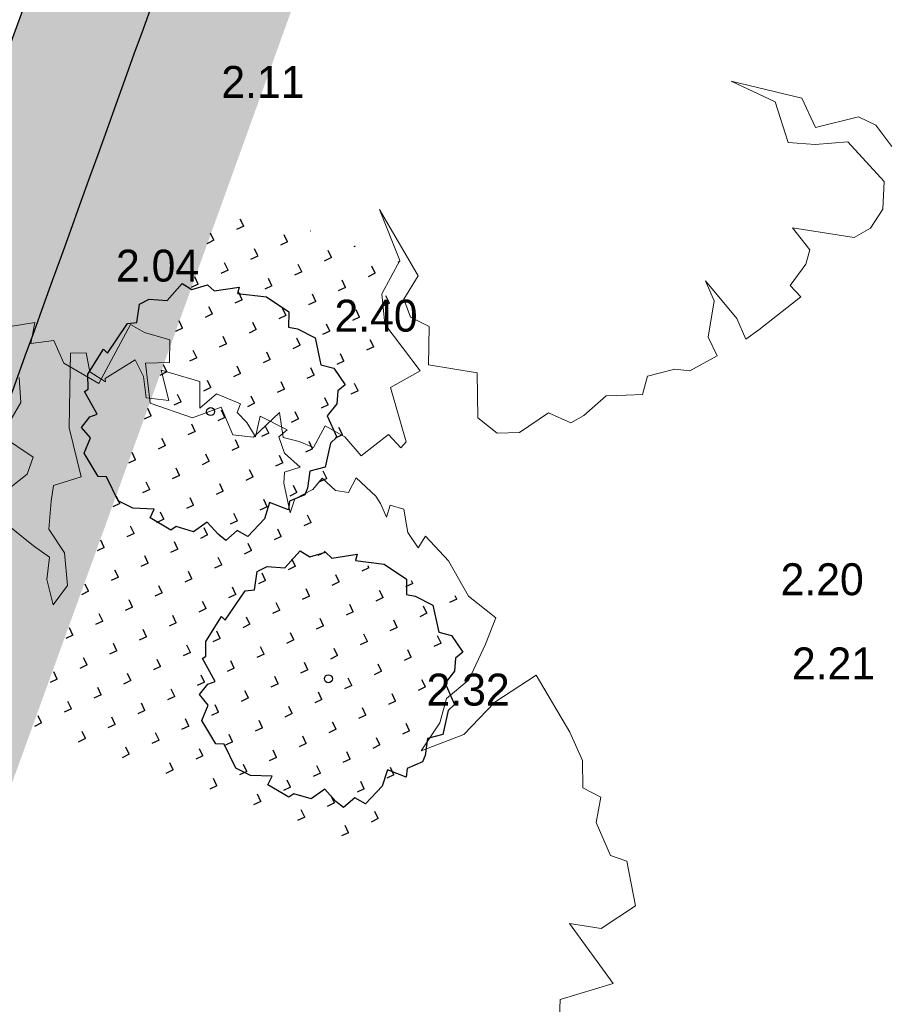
# Model space of a CAD drawing. Header units: metres. Extents: x 134157 to 138734, y 451157 to 455772.
# Tile 466 of 656: x 136567.43 to 136573.95, y 453794.27 to 453801.67. Entities that reach past the tile are written whole.
import ezdxf

# ---------------------------------------------------------------- set-up
doc = ezdxf.new("R2010")
doc.units = ezdxf.units.M
doc.linetypes.add('DASHDOT__G2', pattern=[1.2, 0.6, -0.3, 0, -0.3])
doc.linetypes.add('HIDDEN__G5', pattern=[1.125, 0.75, -0.375])
doc.layers.add('-DR-alg-hulplijnen', color=210, linetype='Continuous', plot=False)
doc.layers.add('-DR-alg-hulplijnen kantverharding asflast nieuwe fietsstraat', color=7, linetype='Continuous', true_color=0xff9429, plot=False)
doc.layers.add('-DR-bs-boom', color=253, linetype='Continuous', lineweight=13)
for name, color, linetype in [('-DR-bs-txt-hoogtemaat', 253, 'Continuous'), ('-DR-nw-gr-solitaire heester', 96, 'Continuous'), ('-DR-nw-inr-fietsparkeren Tulip enkele beugel', 2, 'Continuous'), ('-DR-nw-vh-band 10x20 ob', 2, 'HIDDEN__G5'), ('-DR-nw-vh-band 5-20x25', 2, 'DASHDOT__G2'), ('-DR-nw-vh-kantverharding', 3, 'Continuous')]:
    doc.layers.add(name, color=color, linetype=linetype)
doc.layers.add('-DR-nw-gr-arc-gras', color=7, linetype='Continuous', true_color=0xb5d5a4)
doc.layers.add('-DR-nw-vh-arc-asfalt fietsstraat rood', color=7, linetype='Continuous', lineweight=9, true_color=0xdfbfc7)
doc.layers.add('-DR-nw-vh-arc-sbs kf bruinrood rabat halfsteens', color=7, linetype='Continuous', lineweight=9, true_color=0xb88485)
doc.layers.add('-DR-nw-vh-arc-halfverharding stabilizer', color=7, linetype='Continuous', lineweight=9, true_color=0xe2e1c1, transparency=0.1)
doc.layers.add('-DR-nw-vh-kantverharding halfverharding stabilizer', color=7, linetype='Continuous', true_color=0xe2e1c1, transparency=0.1)
doc.styles.add('2-5TXT', font='arial.ttf')
doc.styles.add('Drong', font='txt', dxfattribs={"height": 1.8})
doc.dimstyles.new('VELOPA-drukwerk', dxfattribs={"dimscale": 0, "dimtxt": 2.5, "dimasz": 2, "dimexe": 1, "dimexo": 1, "dimgap": 1, "dimtad": 1, "dimdec": 0, "dimdsep": 46, "dimtxsty": '2-5TXT', "dimcen": 8, "dimadec": 1, "dimazin": 0, "dimtfac": 1, "dimtdec": 0, "dimtmove": 0, "dimatfit": 3, "dimfxl": 1, "dimtolj": 1, "dimtzin": 0, "dimarcsym": 0})
pattern_1 = [(115.3356253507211, (136419.7180158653, 453326.2367068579), (-0.2236810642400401, -0.1059037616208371), [0.06, -0.187485]), (205.3356253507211, (136419.7180158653, 453326.2367068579), (0.1059037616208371, -0.22368106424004), [0.06, -0.187485])]

# ---------------------------------------------------------------- blocks, each defined once
blk = doc.blocks.new('Boom bestaand 1')
for points in [[(-0.06117739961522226, 0.3922887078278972), (-0.07359350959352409, 0.4116751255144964), (-0.08696696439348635, 0.4224718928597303), (-0.09262495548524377, 0.4414945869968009), (-0.1106275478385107, 0.4615454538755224), (-0.1241971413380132, 0.4751490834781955), (-0.1453325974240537, 0.4640004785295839), (-0.1728176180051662, 0.4610569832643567), (-0.1945372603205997, 0.4533219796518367), (-0.1891622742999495, 0.4455616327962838), (-0.2017040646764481, 0.4431737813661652), (-0.2067805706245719, 0.4443676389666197), (-0.2172318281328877, 0.4470540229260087), (-0.223502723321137, 0.4395920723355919), (-0.2169333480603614, 0.4339209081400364), (-0.2270861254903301, 0.4339209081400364), (-0.2330585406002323, 0.4330255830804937), (-0.2498892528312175, 0.4257264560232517), (-0.242749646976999, 0.416712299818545), (-0.2476345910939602, 0.4092003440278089), (-0.2589076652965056, 0.4043176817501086), (-0.2543983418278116, 0.3953035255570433), (-0.2532710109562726, 0.3814065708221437), (-0.2457557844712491, 0.3746459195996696), (-0.2660470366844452, 0.3787774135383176), (-0.2728107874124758, 0.3821577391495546), (-0.2716834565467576, 0.3934255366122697), (-0.2848353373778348, 0.3874160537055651), (-0.2964840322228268, 0.3881672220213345), (-0.2987384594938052, 0.3953035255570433), (-0.3145206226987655, 0.3821577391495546), (-0.3028719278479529, 0.3735190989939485), (-0.3141447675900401, 0.3720167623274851), (-0.3231631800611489, 0.3686364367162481), (-0.3276722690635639, 0.3731435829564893), (-0.3404482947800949, 0.3607491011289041), (-0.3359389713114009, 0.3464764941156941), (-0.3526397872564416, 0.353711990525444), (-0.3702979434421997, 0.3325317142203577), (-0.3491079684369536, 0.3290017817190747), (-0.3568775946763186, 0.3155875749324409), (-0.37100416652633, 0.3198237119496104), (-0.3837182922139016, 0.3191176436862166), (-0.3801864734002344, 0.2951135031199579), (-0.3780675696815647, 0.2944074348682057), (-0.3886625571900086, 0.2873474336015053), (-0.4013764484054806, 0.2901714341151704), (-0.4056142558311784, 0.2802872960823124), (-0.3837182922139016, 0.2704032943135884), (-0.3589967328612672, 0.2591071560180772), (-0.3250928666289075, 0.2534590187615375), (-0.327212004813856, 0.2336908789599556), (-0.3180296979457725, 0.228042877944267), (-0.3010777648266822, 0.2188648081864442), (-0.2820069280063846, 0.2223948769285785), (-0.2608169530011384, 0.2153347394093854), (-0.2523411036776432, 0.2012146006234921), (-0.2699992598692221, 0.2040386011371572), (-0.2834196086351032, 0.2118046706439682), (-0.2947208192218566, 0.2047446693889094), (-0.3321562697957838, 0.1849765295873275), (-0.3413385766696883, 0.2202768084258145), (-0.350520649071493, 0.2287488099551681), (-0.3724168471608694, 0.2146288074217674), (-0.3879560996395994, 0.2358089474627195), (-0.4042018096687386, 0.2414569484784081)], [(0.2586511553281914, -0.4253239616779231), (0.2652219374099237, -0.3991058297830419), (0.2784183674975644, -0.4080994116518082), (0.2832172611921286, -0.3913114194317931), (0.3018123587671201, -0.3913114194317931), (0.326405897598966, -0.3733243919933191), (0.2952141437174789, -0.333752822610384), (0.3048114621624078, -0.3265580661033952), (0.3174374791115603, -0.3112487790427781), (0.3330041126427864, -0.3181641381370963), (0.326405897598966, -0.3349519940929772), (0.3551905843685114, -0.3435858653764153), (0.3780989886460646, -0.3188560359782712), (0.379279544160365, -0.2960093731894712), (0.401676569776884, -0.2960093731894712), (0.4096398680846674, -0.282577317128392), (0.4001834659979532, -0.2572057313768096), (0.4185987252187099, -0.2621805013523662), (0.4260642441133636, -0.2522309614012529), (0.4345253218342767, -0.2442711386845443), (0.4230780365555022, -0.2298441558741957), (0.436516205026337, -0.2193970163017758), (0.4544336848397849, -0.2139247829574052), (0.4479634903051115, -0.1885531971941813), (0.4609038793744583, -0.1840758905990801), (0.4584154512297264, -0.1786035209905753), (0.4161100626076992, -0.1731311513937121), (0.4136216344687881, -0.1477595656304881), (0.370818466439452, -0.158206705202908), (0.3489192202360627, -0.1512419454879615), (0.331499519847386, -0.1288552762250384), (0.2901896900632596, -0.1278603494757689), (0.3473717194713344, -0.1208556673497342), (0.359271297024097, -0.1377579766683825), (0.3736761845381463, -0.1383840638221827), (0.385575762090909, -0.1283677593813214), (0.411880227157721, -0.1402620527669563), (0.4319217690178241, -0.108961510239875), (0.4632366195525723, -0.1221077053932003), (0.4795203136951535, -0.1133435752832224), (0.4857834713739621, -0.09769330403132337), (0.4807698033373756, -0.07176879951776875), (0.4942572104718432, -0.05941110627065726), (0.493133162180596, -0.04817669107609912), (0.486239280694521, -0.02690144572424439), (0.4917654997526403, -0.01309223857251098), (0.4961864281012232, -0.001492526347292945), (0.4851339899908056, 0.007345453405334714), (0.4884496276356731, 0.0283353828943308), (0.4939758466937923, 0.03827811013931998), (0.4917654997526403, 0.06147753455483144), (0.47629189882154, 0.06092516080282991), (0.4530819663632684, 0.07583911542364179), (0.4365033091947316, 0.07583911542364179), (0.4718709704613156, 0.0863340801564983), (0.4890022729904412, 0.0863340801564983), (0.486239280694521, 0.09793392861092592), (0.4760560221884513, 0.1367859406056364), (0.4651348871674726, 0.1328873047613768), (0.4549940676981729, 0.1500411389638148), (0.4464131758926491, 0.157058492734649), (0.4261315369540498, 0.1516005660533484), (0.4510936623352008, 0.1913660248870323), (0.4495335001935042, 0.2054008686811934), (0.4401727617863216, 0.2194358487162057), (0.4214510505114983, 0.2287924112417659), (0.3832275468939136, 0.2155372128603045), (0.3754267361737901, 0.1921458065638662), (0.3660659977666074, 0.174212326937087), (0.3340829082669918, 0.1773311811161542), (0.3067805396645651, 0.1531599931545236), (0.3395434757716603, 0.1968240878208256), (0.3637257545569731, 0.1976037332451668), (0.3691863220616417, 0.2303518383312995), (0.3801072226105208, 0.2397084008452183), (0.399609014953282, 0.2443866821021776)], [(0.1491504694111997, 0.4041495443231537), (0.1324630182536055, 0.4119988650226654), (0.1367428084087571, 0.4496134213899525), (0.08730905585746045, 0.4384901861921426), (0.09908835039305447, 0.4571323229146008), (0.09418019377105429, 0.4846048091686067), (0.06375046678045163, 0.4914729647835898), (0.05589760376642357, 0.4826424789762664), (0.03135728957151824, 0.4826424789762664), (0.01663305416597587, 0.4924541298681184), (0.005835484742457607, 0.4836236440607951), (-0.01138269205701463, 0.4909806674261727), (-0.0324473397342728, 0.4904917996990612), (-0.07724476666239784, 0.4849998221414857), (-0.07173439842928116, 0.451695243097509), (-0.05985273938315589, 0.4236270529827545), (-0.06117739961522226, 0.3922887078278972)]]:
    blk.add_lwpolyline(points)
blk = doc.blocks.new('*D482')
at = {"layer": '-DR-alg-hulplijnen', "color": 0, "lineweight": -2, "ltscale": 4, "transparency": 16777216}
for p, q in [((-1.268533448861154e-15, -770.7167233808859), (-1.92714493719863e-14, -1064.726652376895)), ((3625, -770.7167233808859), (3625, -1064.726652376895)), ((41.43344676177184, -1044.009928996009), (3583.566553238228, -1044.009928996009))]:
    blk.add_line(p, q, dxfattribs=at)
at = {"layer": '-DR-alg-hulplijnen', "color": 0, "ltscale": 4, "transparency": 16777216}
for points in [[(41.43344676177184, -1037.104354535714), (41.43344676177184, -1050.915503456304), (-1.800291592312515e-14, -1044.009928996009)], [(3583.566553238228, -1037.104354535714), (3583.566553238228, -1050.915503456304), (3625, -1044.009928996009)]]:
    blk.add_solid(points, dxfattribs=at)
at = {"layer": 'Defpoints', "color": 0, "ltscale": 4, "transparency": 16777216}
for p in [(0, -750), (3625, -750), (3625, -1044.009928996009)]:
    blk.add_point(p, dxfattribs=at)
at = {"layer": '-DR-alg-hulplijnen', "color": 0, "ltscale": 4, "transparency": 16777216, "insert": (1812.5, -996.8320429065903), "char_height": 51.79180845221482, "attachment_point": 5, "style": '2-5TXT'}
blk.add_mtext('\\A1;3625', dxfattribs=at)
blk = doc.blocks.new('*D481')
at = {"layer": '-DR-alg-hulplijnen', "color": 0, "lineweight": -2, "ltscale": 4, "transparency": 16777216}
for p, q in [((3645.716723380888, 3.331503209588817e-15), (4009.119275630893, 6.177109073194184e-14)), ((3988.402552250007, -41.4334467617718), (3988.402552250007, -708.5665532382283)), ((3645.716723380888, -750.0000000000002), (4009.119275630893, -750.0000000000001))]:
    blk.add_line(p, q, dxfattribs=at)
at = {"layer": '-DR-alg-hulplijnen', "color": 0, "ltscale": 4, "transparency": 16777216}
for points in [[(3981.496977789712, -41.43344676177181), (3995.308126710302, -41.4334467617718), (3988.402552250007, 5.843958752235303e-14)], [(3981.496977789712, -708.5665532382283), (3995.308126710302, -708.5665532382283), (3988.402552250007, -750.0000000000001)]]:
    blk.add_solid(points, dxfattribs=at)
at = {"layer": 'Defpoints', "color": 0, "ltscale": 4, "transparency": 16777216}
for p in [(3625.000000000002, 0), (3625.000000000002, -750.0000000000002), (3988.402552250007, -750.0000000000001)]:
    blk.add_point(p, dxfattribs=at)
at = {"layer": '-DR-alg-hulplijnen', "color": 0, "ltscale": 4, "transparency": 16777216, "insert": (3941.242330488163, -375.0000000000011), "char_height": 51.79180845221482, "attachment_point": 5, "rotation": 90, "style": '2-5TXT'}
blk.add_mtext('\\A1;750', dxfattribs=at)
blk = doc.blocks.new('Solitaire heester')
blk.add_lwpolyline([(-1.738422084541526, -4.390808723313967), (-2.165650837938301, -3.928363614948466), (-2.483742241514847, -4.006582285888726), (-2.464906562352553, -3.243960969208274), (-3.108512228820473, -3.265308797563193), (-3.941315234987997, -2.904578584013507), (-3.868064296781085, -2.452012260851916), (-4.359586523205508, -2.179992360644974), (-4.239036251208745, -1.822945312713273), (-3.950943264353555, -1.283816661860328), (-4.465961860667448, -0.924314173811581), (-4.503076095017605, -0.2488687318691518), (-4.693194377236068, -0.1051291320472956), (-4.52288920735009, 0.7919674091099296), (-4.165535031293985, 0.7508631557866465), (-4.408840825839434, 1.52244183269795), (-4.334976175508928, 2.133900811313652), (-3.641002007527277, 2.854190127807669), (-3.727257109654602, 3.148478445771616), (-3.088619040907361, 3.940484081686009), (-2.461086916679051, 3.914225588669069), (-2.205140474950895, 4.358141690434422), (-1.729077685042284, 4.197407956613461), (-1.539266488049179, 3.97422214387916), (-0.8928984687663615, 4.71058514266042), (-0.7661533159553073, 4.614758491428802), (-0.2489862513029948, 4.811378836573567), (0.8385356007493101, 4.576780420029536), (0.7504387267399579, 4.394391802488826), (2.044152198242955, 4.063660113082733), (2.201816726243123, 3.745261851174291), (2.885605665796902, 3.885625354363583), (3.186395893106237, 3.598453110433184), (3.366635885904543, 2.954233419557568), (4.159869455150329, 2.633380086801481), (4.070851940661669, 2.212653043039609), (4.434400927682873, 1.71867540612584), (4.306120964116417, 1.417271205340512), (4.763654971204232, 0.573362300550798), (4.517280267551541, 0.5504799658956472), (4.76739476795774, -0.5150800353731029), (4.517336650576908, -1.491315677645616), (3.976366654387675, -1.679899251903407), (4.022745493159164, -2.013757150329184), (3.932500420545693, -2.752268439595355), (3.0564445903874, -3.305015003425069), (3.102209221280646, -3.797765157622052), (2.654917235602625, -4.415726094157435), (2.345783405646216, -4.231802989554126), (1.876529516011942, -4.365050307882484), (1.329057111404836, -4.180206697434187), (0.6990696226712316, -4.789516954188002), (0.4057020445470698, -4.637433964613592), (-0.5083884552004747, -4.753073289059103), (-0.8481344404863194, -4.267132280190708), (-1.476280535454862, -4.399766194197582), (-1.738422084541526, -4.390808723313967)])
blk.add_circle((0, 0), 0.15)
blk = doc.blocks.new('Fietsenrek Tulip enkel')
at = {"layer": '-DR-alg-hulplijnen', "ltscale": 4}
dim = blk.add_linear_dim(base=(3988.402552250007, -750.0000000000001), p1=(3625, 0), p2=(3625, -750), angle=90, dimstyle='VELOPA-drukwerk', override={"dimscale": 20.71672338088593}, dxfattribs=at)
dim.commit()
dim.dimension.update_dxf_attribs({"geometry": '*D481', "text_midpoint": (3941.242330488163, -375.0000000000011)})
dim = blk.add_linear_dim(base=(3625, -1044.009928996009), p1=(0, -750), p2=(3625, -750), dimstyle='VELOPA-drukwerk', override={"dimscale": 20.71672338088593}, dxfattribs=at)
dim.commit()
dim.dimension.update_dxf_attribs({"geometry": '*D482', "text_midpoint": (1812.5, -996.8320429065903)})

msp = doc.modelspace()

# ---------------------------------------------------------------- hatches: boundary and pattern name
at = {"layer": '-DR-nw-gr-arc-gras', "transparency": 33554687}
h = msp.add_hatch(dxfattribs=at)
h.set_pattern_fill('AGR-BOLLEN', color=256, scale=0.1, pattern_type=2)
h.set_pattern_definition(pattern_1)
edge = h.paths.add_edge_path()
edge.add_arc((-7000776.809524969, 3043164.567559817), 7592527.997363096, 340.0567505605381, 340.0572256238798)
edge.add_line((136455.7815594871, 453494.2542758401), (136455.1236032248, 453494.4934109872))
edge.add_arc((380495.2223584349, 364992.5484406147), 259592.3035530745, 160.0666568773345, 160.0804453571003)
edge.add_line((136433.832290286, 453435.7615323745), (136433.813485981, 453435.768343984))
edge.add_line((136433.813485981, 453435.768343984), (136432.1794965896, 453431.2550945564))
edge.add_line((136432.1794965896, 453431.2550945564), (136432.198303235, 453431.2482893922))
edge.add_line((136432.198303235, 453431.2482893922), (136431.6776287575, 453429.8696050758))
edge.add_line((136431.6776287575, 453429.8696050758), (136432.3363505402, 453429.6312341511))
edge.add_line((136432.3363505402, 453429.6312341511), (136434.3092713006, 453435.0765756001))
h = msp.add_hatch(dxfattribs=at)
h.set_pattern_fill('AGR-BOLLEN', color=256, scale=0.1, pattern_type=2)
h.set_pattern_definition(pattern_1)
edge = h.paths.add_edge_path()
edge.add_line((136644.2753070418, 454017.4218487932), (136643.9350728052, 454016.4814706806))
edge.add_line((136643.9350728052, 454016.4814706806), (136643.8839339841, 454016.3403207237))
edge.add_line((136643.8839339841, 454016.3403207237), (136644.542212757, 454016.1016536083))
edge.add_arc((1711333.983143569, -116117.4265426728), 1674723.581774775, 160.0956720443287, 160.096657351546, ccw=False)
edge.add_line((136654.3469492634, 454043.1812754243), (136653.6888597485, 454043.419891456))
edge.add_line((136653.6888597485, 454043.419891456), (136653.6378049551, 454043.2789838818))
edge.add_line((136653.6378049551, 454043.2789838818), (136653.2975354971, 454042.3386559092))
edge.add_line((136653.2975354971, 454042.3386559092), (136644.2753070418, 454017.4218487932))
h = msp.add_hatch(dxfattribs=at)
h.set_pattern_fill('AGR-BOLLEN', color=256, scale=0.1, pattern_type=2)
h.set_pattern_definition(pattern_1)
edge = h.paths.add_edge_path()
edge.add_arc((135150.5995751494, 454312.1876381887), 1507.900000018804, 340.0567307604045, 341.0347260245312)
edge.add_arc((137987.7467454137, 453337.2025436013), 1492.100000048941, 160.09465014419, 161.0347260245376, ccw=False)
edge.add_line((136584.7902592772, 453845.2138703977), (136593.3319289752, 453868.803090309))
edge.add_arc((136637.6180026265, 453852.7670783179), 47.10000000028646, 156.2805753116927, 160.0946501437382, ccw=False)
edge.add_line((136594.4967152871, 453871.7134388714), (136596.7857011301, 453876.9230946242))
edge.add_arc((136548.3543614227, 453898.2025526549), 52.89999999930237, 336.2805753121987, 340.0946501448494)
edge.add_line((136598.09392185, 453880.1918300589), (136602.1978051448, 453891.5253759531))
edge.add_line((136602.1978051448, 453891.5253759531), (136601.2575488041, 453891.865843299))
edge.add_line((136601.2575488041, 453891.865843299), (136597.1536655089, 453880.5322974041))
edge.add_arc((136548.3543614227, 453898.2025526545), 51.89999999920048, 336.280575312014, 340.0946501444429, ccw=False)
edge.add_line((136595.8701748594, 453877.3253528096), (136593.5811890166, 453872.1156970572))
edge.add_arc((136637.618002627, 453852.7670783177), 48.10000000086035, 156.2805753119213, 160.0946501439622)
edge.add_line((136592.3916726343, 453869.1435576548), (136583.8500029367, 453845.5543377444))
edge.add_arc((137987.7467454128, 453337.2025436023), 1493.100000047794, 160.0946501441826, 161.0347260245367)
edge.add_arc((135150.5995751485, 454312.1876381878), 1506.900000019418, 340.05673076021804, 341.03472602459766, ccw=False)
edge.add_line((136567.1319988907, 453798.1997953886), (136565.618060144, 453794.0274334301))
edge.add_line((136565.618060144, 453794.0274334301), (136565.7120632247, 453793.993324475))
edge.add_line((136565.7120632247, 453793.993324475), (136565.2947470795, 453792.8432158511))
edge.add_arc((136567.0808056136, 453792.1951457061), 1.900000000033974, 160.0567307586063, 250.0567307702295)
edge.add_line((136566.432735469, 453790.4090871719), (136570.5318618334, 453788.9442384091))
edge.add_arc((136571.1712304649, 453790.7334303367), 1.900000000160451, 250.335625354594, 305.5790363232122)
edge.add_line((136572.2766987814, 453789.1881343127), (136575.5573210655, 453791.5350140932))
edge.add_line((136575.5573210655, 453791.5350140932), (136571.8931243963, 453792.9365435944))
edge.add_line((136571.8931243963, 453792.9365435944), (136571.068949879, 453790.6164457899))
edge.add_line((136571.068949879, 453790.6164457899), (136567.0386086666, 453792.0788524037))
edge.add_arc((136567.3796982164, 453793.0188832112), 1.000000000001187, 160.056730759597, 250.0567307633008, ccw=False)
edge.add_line((136566.439667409, 453793.3599727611), (136568.0720297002, 453797.8587058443))
h = msp.add_hatch(dxfattribs=at)
h.set_pattern_fill('AGR-BOLLEN', color=256, scale=0.1, pattern_type=2)
h.set_pattern_definition(pattern_1)
edge = h.paths.add_edge_path()
edge.add_line((136572.9036505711, 453817.4327996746), (136572.2424784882, 453817.6627363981))
edge.add_line((136572.2424784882, 453817.6627363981), (136572.1932820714, 453817.5211692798))
edge.add_line((136572.1932820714, 453817.5211692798), (136571.8653656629, 453816.5763058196))
edge.add_arc((135150.5995751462, 454312.1876381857), 1505.20000002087, 340.14783828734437, 340.77576324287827, ccw=False)
edge.add_line((136566.3485409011, 453801.0302201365), (136566.3495284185, 453801.0298620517))
edge.add_line((136566.3495284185, 453801.0298620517), (136566.0086367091, 453800.0897594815))
edge.add_line((136566.0086367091, 453800.0897594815), (136565.9574011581, 453799.9486446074))
edge.add_line((136565.9574011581, 453799.9486446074), (136566.6159101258, 453799.7093832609))
edge.add_arc((135167.7152508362, 454305.9747459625), 1487.692062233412, 340.1046935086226, 340.8289668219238)
h = msp.add_hatch(dxfattribs=at)
h.set_pattern_fill('AGR-BOLLEN', color=256, scale=0.1, pattern_type=2)
h.set_pattern_definition([(115.335625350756, (136885.237102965, 452869.2864096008), (-0.2236810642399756, -0.1059037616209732), [0.06, -0.187485]), (205.335625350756, (136885.237102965, 452869.2864096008), (0.1059037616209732, -0.2236810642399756), [0.06, -0.187485])])
h.paths.add_polyline_path([(136570.0667566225, 453795.463016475), (136570.7612725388, 453797.3227209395), (136569.6521070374, 453797.7027975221), (136570.3917663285, 453799.8176364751), (136568.9253017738, 453800.319541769), (136567.537083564, 453796.3447966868)])
at = {"layer": '-DR-nw-vh-arc-asfalt fietsstraat rood', "transparency": 33554687}
h = msp.add_hatch(color=256, dxfattribs=at)
h.dxf.hatch_style = 1
edge = h.paths.add_edge_path()
edge.add_arc((137987.7467455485, 453337.2025435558), 1495.400000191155, 160.0946501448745, 161.0347260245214)
edge.add_arc((135150.599574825, 454312.1876383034), 1504.600000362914, 340.0567307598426, 341.034726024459, ccw=False)
edge.add_line((136564.9699280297, 453798.9843013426), (136431.2485721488, 453430.4479765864))
edge.add_line((136431.2485721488, 453430.4479765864), (136427.2999171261, 453431.8791033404))
edge.add_line((136427.2999171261, 453431.8791033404), (136429.6486940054, 453438.3572199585))
edge.add_line((136429.6486940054, 453438.3572199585), (136561.0217986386, 453800.4168774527))
edge.add_arc((135150.5995746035, 454312.1876383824), 1500.400000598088, 340.0567307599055, 341.0347260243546)
edge.add_line((136569.551446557, 453824.5650928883), (136577.738336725, 453847.767375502))
edge.add_line((136577.738336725, 453847.767375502), (136586.3288476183, 453871.4914783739))
edge.add_line((136586.3288476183, 453871.4914783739), (136590.2290830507, 453869.9266325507))
edge.add_line((136590.2290830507, 453869.9266325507), (136581.6874133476, 453846.3374126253))
at = {"layer": '-DR-nw-vh-arc-halfverharding stabilizer'}
h = msp.add_hatch(dxfattribs=at)
h.set_pattern_fill('GRAVEL', color=256, scale=0.03)
h.set_pattern_definition([(228.0127875, (0.54864, 0.7619999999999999), (-6.096000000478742, -6.857999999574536), [0.102516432, -10.1491450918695]), (184.969741, (0.4800599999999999, 0.6858), (9.143999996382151, 0.7620000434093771), [0.175921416, -17.41621466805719]), (132.5104471, (0.3048, 0.6705599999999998), (7.620000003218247, -8.381999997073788), [0.124044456, -12.28041683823]), (267.273689, (0.00762, 0.4800599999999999), (0.7620000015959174, 15.23999999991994), [0.160201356, -15.8599312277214]), (292.83365418, (0, 0.32004), (-3.810000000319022, 9.143999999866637), [0.15709011, -15.5519423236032]), (357.2736889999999, (0.06096, 0.17526), (-15.23999999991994, 0.7620000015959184), [0.160201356, -15.8599312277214]), (37.69424047, (0.22098, 0.16764), (-9.905999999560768, -7.620000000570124), [0.211858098, -20.9739345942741]), (72.25532837, (0.38862, 0.29718), (5.334000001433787, 16.76399999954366), [0.200015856, -19.8015769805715]), (121.42956562, (0.4495799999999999, 0.48768), (-6.096000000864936, 9.905999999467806), [0.1607439, -15.9136637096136]), (175.2363583, (0.36576, 0.6248400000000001), (8.381999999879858, -0.7620000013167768), [0.183513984, -8.992181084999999]), (222.3974378, (0.18288, 0.64008), (-9.143999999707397, -8.382000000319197), [0.237323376, -23.4950317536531]), (138.81407483, (0.7619999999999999, 0.47244), (-5.333999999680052, 4.572000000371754), [0.08100136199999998, -8.0191697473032]), (171.4692344, (0.70104, 0.52578), (9.906000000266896, -1.523999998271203), [0.154104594, -15.256391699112]), (225, (0.54864, 0.54864), (-1.06581410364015e-16, -0.7620000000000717), [0.107762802, -0.9698679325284]), (203.19859051, (0.4953, 0.64008), (3.810000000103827, 1.5239999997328), [0.05803239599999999, -5.745186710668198]), (291.80140949, (0.44196, 0.61722), (-0.7620000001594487, 2.285999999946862), [0.082069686, -4.021425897]), (30.96375653, (0.47244, 0.5410200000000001), (2.286000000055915, 1.523999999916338), [0.133295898, -4.309889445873]), (161.56505118, (0.5867399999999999, 0.6096), (1.524000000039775, -0.761999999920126), [0.096386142, -2.3132694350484]), (16.389540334, (0, 0.61722), (7.620000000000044, 2.286000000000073), [0.1350264, -13.3676480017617]), (70.34617594, (0.12954, 0.65532), (-3.048000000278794, -8.381999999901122), [0.113279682, -11.21466470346]), (293.19859051, (0.5867399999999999, 0.7619999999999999), (-1.523999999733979, 3.810000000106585), [0.11606403, -5.687155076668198]), (343.6104596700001, (0.6324599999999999, 0.65532), (-7.620000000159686, 2.285999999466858), [0.1350264, -13.367648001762]), (339.44395478, (0, 0.14478), (-3.809999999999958, 1.524000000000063), [0.1302105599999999, -6.3803202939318]), (294.7751406, (0.12192, 0.09906), (-3.810000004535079, 8.381999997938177), [0.109101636, -10.801078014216]), (66.80140949, (0.59436, 0), (1.523999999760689, 3.810000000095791), [0.11606403, -5.687155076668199]), (17.35402464, (0.64008, 0.10668), (-9.905999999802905, -3.048000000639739), [0.127734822, -12.64571279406]), (69.44395478, (0.22098, 0), (-1.524000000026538, -3.809999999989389), [0.06510527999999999, -6.445425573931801]), (101.309932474, (0.54864, 0), (-0.7620000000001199, 3.048000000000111), [0.03885437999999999, -3.8465984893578]), (165.963756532, (0.5410200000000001, 0.0381), (2.285999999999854, -0.7619999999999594), [0.15709011, -2.9847163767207]), (186.00900596, (0.38862, 0.0762), (7.61999999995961, 0.762000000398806), [0.1455801, -14.4124094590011]), (303.69006753, (0.47244, 0.47244), (-0.7620000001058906, 1.523999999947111), [0.109897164, -2.637532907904]), (353.15722659, (0.5334, 0.3809999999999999), (12.9540000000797, -1.523999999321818), [0.191867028, -18.9948027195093]), (60.9453959, (0.7239, 0.35814), (-3.048000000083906, -5.333999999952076), [0.078452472, -7.766817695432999]), (90, (0.7619999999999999, 0.42672), (-0.7619999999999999, 0.7619999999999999), [0.04572, -0.7162799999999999]), (120.25643716, (0.37338, 0.09906), (3.047999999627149, -5.334000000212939), [0.105860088, -10.48018223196]), (48.01278749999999, (0.32004, 0.1905), (6.096000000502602, 6.857999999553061), [0.205032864, -10.0466286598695]), (0, (0.4572, 0.3429), (0.7619999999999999, 0.7619999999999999), [0.19812, -0.5638799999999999]), (325.3048465, (0.65532, 0.3429), (7.620000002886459, -5.333999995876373), [0.120482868, -11.927795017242]), (254.0546040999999, (0.75438, 0.27432), (-0.761999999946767, -3.048000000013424), [0.110948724, -5.4364950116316]), (207.64597536, (0.7239, 0.16764), (-14.478000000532, -7.619999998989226), [0.18064353, -17.8837393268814]), (175.42607874, (0.5638799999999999, 0.08381999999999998), (-9.905999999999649, 0.7619999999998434), [0.191108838, -18.919753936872])])
edge = h.paths.add_edge_path()
edge.add_line((136566.1641167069, 453798.1711985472), (136567.010224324, 453797.8641889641))
edge.add_line((136567.010224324, 453797.8641889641), (136567.1319988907, 453798.1997953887))
edge.add_arc((135150.5995809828, 454312.1876360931), 1506.899993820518, 340.0567307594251, 340.438385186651)
edge.add_line((136570.5242854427, 453807.6468299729), (136569.6762316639, 453807.9481683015))
edge.add_arc((135150.5995727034, 454312.1876391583), 1506.000002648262, 340.1002877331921, 340.4383851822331, ccw=False)
edge.add_line((136566.6760687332, 453799.5831470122), (136566.5350252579, 453799.6342032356))
edge.add_line((136566.5350252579, 453799.6342032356), (136565.9233003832, 453799.8546385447))
edge.add_line((136565.9233003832, 453799.8546385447), (136565.4115449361, 453798.444636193))
edge.add_line((136565.4115449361, 453798.444636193), (136566.0237072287, 453798.2240021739))
edge.add_line((136566.0237072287, 453798.2240021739), (136566.1647118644, 453798.1728387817))
edge.add_line((136566.1647118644, 453798.1728387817), (136566.1641167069, 453798.1711985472))
at = {"layer": '-DR-nw-vh-arc-sbs kf bruinrood rabat halfsteens', "transparency": 33554687}
h = msp.add_hatch(color=256, dxfattribs=at)
h.dxf.hatch_style = 1
edge = h.paths.add_edge_path()
edge.add_line((136459.8251734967, 453521.5225364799), (136459.4491611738, 453521.6589723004))
edge.add_line((136459.4491611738, 453521.6589723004), (136466.3562245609, 453540.6945961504))
edge.add_line((136466.3562245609, 453540.6945961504), (136466.8678588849, 453542.1046423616))
edge.add_line((136466.8678588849, 453542.1046423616), (136467.0384036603, 453542.574657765))
edge.add_line((136467.0384036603, 453542.574657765), (136467.2089484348, 453543.0446731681))
edge.add_line((136467.2089484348, 453543.0446731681), (136467.3794932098, 453543.5146885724))
edge.add_line((136467.3794932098, 453543.5146885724), (136467.5500379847, 453543.9847039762))
edge.add_line((136467.5500379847, 453543.9847039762), (136467.7205827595, 453544.4547193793))
edge.add_line((136467.7205827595, 453544.4547193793), (136467.8911275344, 453544.9247347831))
edge.add_line((136467.8911275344, 453544.9247347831), (136468.0616723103, 453545.3947501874))
edge.add_line((136468.0616723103, 453545.3947501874), (136468.2322170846, 453545.8647655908))
edge.add_line((136468.2322170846, 453545.8647655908), (136468.4027618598, 453546.3347809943))
edge.add_line((136468.4027618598, 453546.3347809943), (136468.5733066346, 453546.8047963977))
edge.add_line((136468.5733066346, 453546.8047963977), (136468.7438514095, 453547.274811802))
edge.add_line((136468.7438514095, 453547.274811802), (136468.9143961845, 453547.7448272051))
edge.add_line((136468.9143961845, 453547.7448272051), (136469.0849409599, 453548.2148426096))
edge.add_line((136469.0849409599, 453548.2148426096), (136469.2554857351, 453548.6848580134))
edge.add_line((136469.2554857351, 453548.6848580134), (136496.5225696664, 453623.8319826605))
edge.add_line((136496.5225696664, 453623.8319826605), (136532.6439522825, 453723.3812431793))
edge.add_line((136532.6439522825, 453723.3812431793), (136552.5129481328, 453778.1394971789))
edge.add_line((136552.5129481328, 453778.1394971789), (136560.6457863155, 453800.5533132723))
edge.add_arc((135150.5995751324, 454312.1876381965), 1500.000000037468, 340.0567307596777, 341.0347260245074)
edge.add_arc((137987.746744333, 453337.2025439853), 1499.999998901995, 160.0946501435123, 161.0347260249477, ccw=False)
edge.add_line((136577.3622341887, 453847.9035624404), (136585.9525370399, 453871.6277406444))
edge.add_line((136585.9525370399, 453871.6277406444), (136586.3288476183, 453871.4914783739))
edge.add_line((136586.3288476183, 453871.4914783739), (136577.738336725, 453847.767375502))
edge.add_arc((137987.7467452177, 453337.2025436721), 1499.599999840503, 160.0946501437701, 161.0347260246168)
edge.add_arc((135150.5995747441, 454312.1876383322), 1500.400000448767, 340.05673075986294, 341.03472602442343, ccw=False)
edge.add_line((136561.0217986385, 453800.4168774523), (136552.894679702, 453778.0188234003))
edge.add_line((136552.894679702, 453778.0188234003), (136533.0499055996, 453723.3273236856))
edge.add_line((136533.0499055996, 453723.3273236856), (136496.9028942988, 453623.7074314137))
edge.add_line((136496.9028942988, 453623.7074314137), (136469.6314980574, 453548.5484221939))
edge.add_line((136469.6314980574, 453548.5484221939), (136459.8251734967, 453521.5225364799))
h = msp.add_hatch(color=256, dxfattribs=at)
h.dxf.hatch_style = 1
edge = h.paths.add_edge_path()
edge.add_line((136451.1497918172, 453484.1272951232), (136451.1474993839, 453484.1281269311))
edge.add_line((136451.1474993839, 453484.1281269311), (136450.7737794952, 453484.2637309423))
edge.add_line((136450.7737794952, 453484.2637309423), (136463.7733028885, 453520.0899603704))
edge.add_line((136463.7733028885, 453520.0899603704), (136507.5228875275, 453640.6622774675))
edge.add_line((136507.5228875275, 453640.6622774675), (136515.9321249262, 453663.8378400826))
edge.add_line((136515.9321249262, 453663.8378400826), (136555.633586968, 453773.2536736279))
edge.add_line((136555.633586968, 453773.2536736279), (136564.9699280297, 453798.9843013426))
edge.add_arc((135150.599574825, 454312.1876383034), 1504.600000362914, 340.0567307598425, 341.034726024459)
edge.add_arc((137987.7467450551, 453337.20254373), 1495.399999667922, 160.0946501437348, 161.0347260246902, ccw=False)
edge.add_line((136581.6874133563, 453846.3374126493), (136590.2290830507, 453869.9266325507))
edge.add_line((136590.2290830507, 453869.9266325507), (136590.605185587, 453869.7904456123))
edge.add_line((136590.605185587, 453869.7904456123), (136582.0635158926, 453846.2012257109))
edge.add_arc((137987.7467454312, 453337.2025435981), 1495.000000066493, 160.094650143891, 161.0347260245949)
edge.add_arc((134973.5520515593, 454374.7244763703), 1692.761547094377, 340.11097160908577, 340.98048517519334, ccw=False)
edge.add_line((136565.3459403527, 453798.8478655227), (136556.3429834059, 453774.0370943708))
edge.add_line((136556.3429834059, 453774.0370943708), (136516.2729091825, 453663.6043169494))
edge.add_line((136516.2729091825, 453663.6043169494), (136507.9741657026, 453640.7332716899))
edge.add_line((136507.9741657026, 453640.7332716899), (136464.1493085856, 453519.9535269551))
edge.add_line((136464.1493085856, 453519.9535269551), (136455.549846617, 453496.2536926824))
edge.add_line((136455.549846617, 453496.2536926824), (136454.9017768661, 453494.4676340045))
edge.add_line((136454.9017768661, 453494.4676340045), (136451.1497918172, 453484.1272951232))

# ---------------------------------------------------------------- linework, layer by layer
at = {"layer": '-DR-alg-hulplijnen kantverharding asflast nieuwe fietsstraat'}
for points in [[(136615.5574884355, 453953.711278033), (136612.5988155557, 453946.9774368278), (136593.3968481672, 453893.9480587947), (136588.980006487, 453881.7567302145), (136586.9296896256, 453874.6504554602, -0.01588767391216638), (136585.9525370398, 453871.6277406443), (136586.3288476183, 453871.4914783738), (136577.7383367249, 453847.7673755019, 0.004101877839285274), (136569.551446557, 453824.5650928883, -0.004267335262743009), (136561.0217986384, 453800.4168774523), (136429.6486940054, 453438.3572199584, 0.002151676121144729), (136389.0241510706, 453324.8767131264), (136377.1192577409, 453291.1651317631), (136363.7665480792, 453256.9101376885), (136359.0794775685, 453243.6375652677)], [(136615.5574884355, 453953.711278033), (136612.5988155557, 453946.9774368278), (136593.3968481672, 453893.9480587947), (136588.980006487, 453881.7567302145), (136586.9296896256, 453874.6504554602, -0.01588767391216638), (136585.9525370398, 453871.6277406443), (136586.3288476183, 453871.4914783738), (136577.7383367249, 453847.7673755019, 0.004101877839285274), (136569.551446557, 453824.5650928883, -0.004267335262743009), (136561.0217986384, 453800.4168774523), (136429.6486940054, 453438.3572199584, 0.002151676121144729), (136389.0241510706, 453324.8767131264), (136377.1192577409, 453291.1651317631), (136363.7665480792, 453256.9101376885), (136363.728095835, 453256.80125087)], [(136620.467022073, 453951.9335331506), (136618.8898399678, 453946.4661328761, -0.01664357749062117), (136617.8615883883, 453943.301182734), (136595.3671784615, 453881.1791853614, -0.01664357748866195), (136594.1306749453, 453878.0896433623), (136591.8416891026, 453872.87998761, 0.01163646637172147), (136590.9554707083, 453870.7283732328), (136590.605185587, 453869.7904456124), (136590.2290830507, 453869.9266325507), (136581.6874133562, 453846.3374126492, 0.004101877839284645), (136573.5234525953, 453823.2001137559, -0.004267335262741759), (136564.9699280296, 453798.9843013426), (136433.5968233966, 453436.9246438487, 0.002151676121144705), (136392.9844638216, 453323.4781699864), (136381.0570405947, 453289.7027897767), (136367.704330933, 453255.4477957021), (136363.0397903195, 453242.2390221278)], [(136620.467022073, 453951.9335331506), (136618.8898399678, 453946.4661328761, -0.01664357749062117), (136617.8615883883, 453943.301182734), (136595.3671784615, 453881.1791853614, -0.01664357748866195), (136594.1306749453, 453878.0896433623), (136591.8416891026, 453872.87998761, 0.01163646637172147), (136590.9554707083, 453870.7283732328), (136590.605185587, 453869.7904456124), (136590.2290830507, 453869.9266325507), (136581.6874133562, 453846.3374126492, 0.004101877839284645), (136573.5234525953, 453823.2001137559, -0.004267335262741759), (136564.9699280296, 453798.9843013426), (136433.5968233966, 453436.9246438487, 0.002151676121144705), (136392.9844638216, 453323.4781699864), (136381.0570405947, 453289.7027897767), (136367.704330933, 453255.4477957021), (136367.6831793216, 453255.3878998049)]]:
    msp.add_lwpolyline(points, format="xyb", dxfattribs=at)
at = {"layer": '-DR-nw-vh-band 10x20 ob', "ltscale": 0.9}
msp.add_lwpolyline([(136566.5815563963, 453799.6158492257, 0.003155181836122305), (136572.9376234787, 453817.5268591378, 0.003155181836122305)], format="xyb", dxfattribs=at)
at = {"layer": '-DR-nw-vh-band 5-20x25'}
msp.add_lwpolyline([(136566.3485409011, 453801.0302201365, 0.00273987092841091), (136571.8654144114, 453816.5764456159)], format="xyb", dxfattribs=at)
at = {"layer": '-DR-nw-vh-kantverharding'}
for points in [[(136359.0794775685, 453243.6375652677), (136363.7665480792, 453256.9101376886), (136377.1192577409, 453291.1651317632), (136389.0241510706, 453324.8767131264, -0.002151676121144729), (136429.6486940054, 453438.3572199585), (136561.0217986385, 453800.4168774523, 0.004267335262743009), (136569.551446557, 453824.5650928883, -0.004101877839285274), (136577.738336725, 453847.767375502), (136586.3288476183, 453871.4914783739), (136585.9525370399, 453871.6277406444)], [(136363.728095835, 453256.80125087), (136363.7665480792, 453256.9101376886), (136377.1192577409, 453291.1651317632), (136389.0241510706, 453324.8767131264, -0.002151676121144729), (136429.6486940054, 453438.3572199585), (136561.0217986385, 453800.4168774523, 0.004267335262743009), (136569.551446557, 453824.5650928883, -0.004101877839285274), (136577.738336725, 453847.767375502), (136586.3288476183, 453871.4914783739), (136585.9525370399, 453871.6277406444)], [(136363.0397903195, 453242.2390221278), (136367.704330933, 453255.4477957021), (136381.0570405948, 453289.7027897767), (136392.9844638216, 453323.4781699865, -0.002151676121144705), (136433.5968233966, 453436.9246438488), (136564.9699280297, 453798.9843013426, 0.004267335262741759), (136573.5234525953, 453823.2001137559, -0.004101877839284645), (136581.6874133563, 453846.3374126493), (136590.2290830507, 453869.9266325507), (136590.605185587, 453869.7904456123)], [(136367.6831793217, 453255.3878998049), (136367.704330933, 453255.4477957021), (136381.0570405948, 453289.7027897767), (136392.9844638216, 453323.4781699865, -0.002151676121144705), (136433.5968233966, 453436.9246438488), (136564.9699280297, 453798.9843013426, 0.004267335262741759), (136573.5234525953, 453823.2001137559, -0.004101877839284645), (136581.6874133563, 453846.3374126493), (136590.2290830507, 453869.9266325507), (136590.605185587, 453869.7904456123)], [(136392.187695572, 453320.0206781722), (136393.3616364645, 453323.3449754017, -0.002151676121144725), (136433.9728357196, 453436.7882080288), (136565.3459403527, 453798.8478655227, 0.004267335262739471), (136573.9017388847, 453823.0701157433, -0.004101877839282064), (136582.0635158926, 453846.2012257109), (136590.4689986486, 453869.4143430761)], [(136569.1731602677, 453824.6950909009, -0.004267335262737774), (136560.6457863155, 453800.5533132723), (136558.8231048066, 453795.5300671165, -0.4142135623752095), (136558.1825446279, 453795.2305964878), (136556.8665014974, 453795.7081218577, 0.4142135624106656), (136556.4821653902, 453795.5284394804), (136550.7177519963, 453779.6419188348, 0.4142135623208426), (136550.8974343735, 453779.2575827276), (136552.2134775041, 453778.7800573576, -0.414213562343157), (136552.5129481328, 453778.1394971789)], [(136566.6755853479, 453799.5818116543, 0.003155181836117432), (136573.0320745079, 453817.4940109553)]]:
    msp.add_lwpolyline(points, format="xyb", dxfattribs=at)
at = {"layer": '-DR-nw-vh-kantverharding halfverharding stabilizer'}
msp.add_lwpolyline([(136565.4655276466, 453793.6070592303), (136567.1319988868, 453798.1997953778, 0.004267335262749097), (136575.6985987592, 453822.4526251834, -0.004101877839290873), (136583.8500029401, 453845.5543377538), (136592.3916726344, 453869.143557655, -0.01664357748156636), (136593.5811890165, 453872.115697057), (136595.8701748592, 453877.3253528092, 0.01664357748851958), (136597.153665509, 453880.5322974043), (136601.2575488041, 453891.865843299)], format="xyb", dxfattribs=at)

# ---------------------------------------------------------------- block references
at = {"layer": '-DR-bs-boom', "rotation": 293.3958673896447}
for p, xscale, yscale in [((136570.1564018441, 453803.414244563), 10, 10), ((136566.7555689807, 453793.8466338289), 11, 11)]:
    msp.add_blockref('Boom bestaand 1', p, dxfattribs=dict(at, xscale=xscale, yscale=yscale))
at = {"layer": '-DR-nw-gr-solitaire heester', "xscale": 0.2, "yscale": 0.2, "zscale": 0.2, "rotation": 70.17551579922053}
for p in [(136568.8673647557, 453798.7262592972), (136569.7523431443, 453796.7188404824)]:
    msp.add_blockref('Solitaire heester', p, dxfattribs=at)
at = {"layer": '-DR-nw-inr-fietsparkeren Tulip enkele beugel', "xscale": -0.001, "yscale": 0.001, "zscale": 0.001, "rotation": 113.6629406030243}
for p in [(136622.2515752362, 453805.0728744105), (136621.8679794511, 453804.0783946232), (136621.4848570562, 453803.0826029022), (136621.1029144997, 453802.0889609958), (136620.7208269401, 453801.0963996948), (136620.3365142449, 453800.1009803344), (136619.9505252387, 453799.1128586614), (136619.5669294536, 453798.118378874), (136619.1838070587, 453797.122587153), (136618.8018645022, 453796.1289452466), (136618.5076277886, 453795.4390722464), (136618.0519427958, 453794.6103107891)]:
    msp.add_blockref('Fietsenrek Tulip enkel', p, dxfattribs=at)

# ---------------------------------------------------------------- texts
at = {"layer": '-DR-bs-txt-hoogtemaat', "color": 253, "char_height": 0.24, "attachment_point": 7, "style": 'Drong'}
for s, insert in [('2.11', (136568.948, 453801.082, 2.111)), ('2.04', (136568.156, 453799.6988654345, 2.036)), ('2.40', (136569.798, 453799.3229999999, 2.403)), ('2.20', (136573.151, 453797.3429999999, 2.204)), ('2.21', (136573.236, 453796.7139999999, 2.205)), ('2.32', (136570.49, 453796.514, 2.317))]:
    msp.add_mtext(s, dxfattribs=dict(at, insert=insert))

doc.saveas('drawing.dxf')
